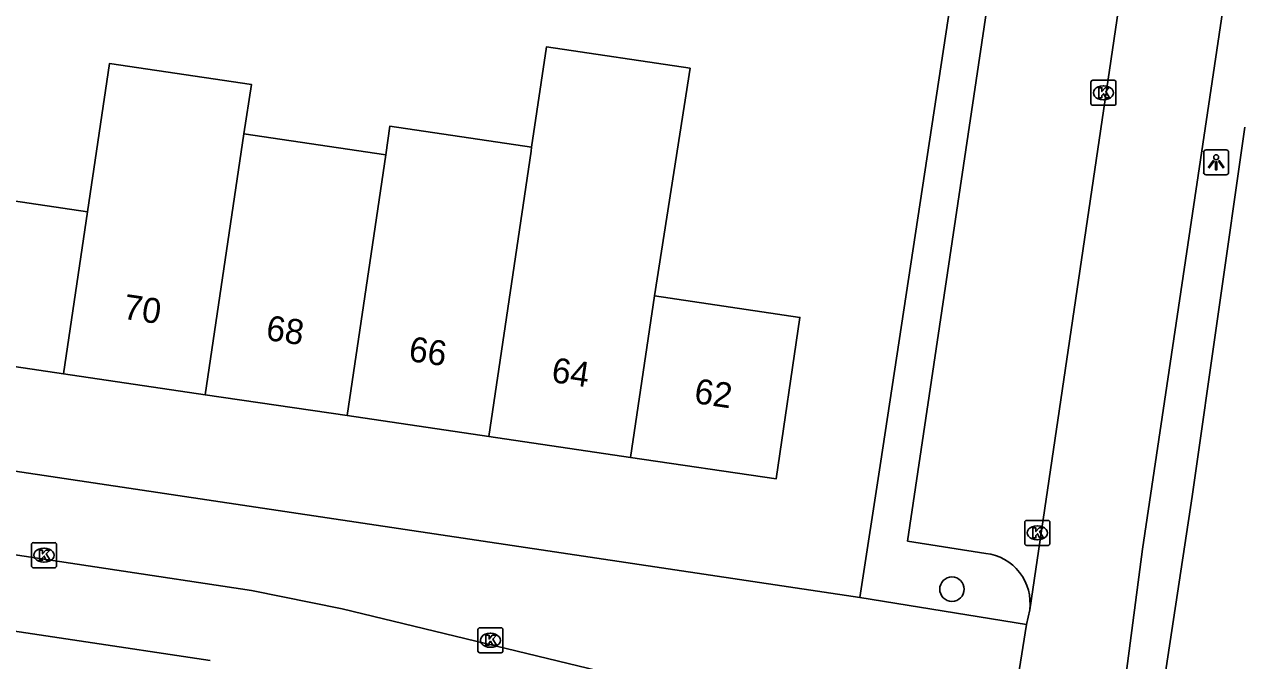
# Model space of a CAD drawing. Extents: x 163686 to 164493, y 382719 to 383870.
# Drawn here: x 163738.48 to 163787.21, y 382969.19 to 382994.62 of the extents above; entities that cross this region are included whole.
import ezdxf

# ---------------------------------------------------------------- set-up
doc = ezdxf.new("R2010")
doc.units = 0
for name, color, linetype in [('IMGEO_Boom', 7, 'Continuous'), ('IMGEO_Fietspad_gesloten', 7, 'Continuous'), ('IMGEO_Kolk', 7, 'Continuous'), ('IMGEO_Lichtpunt', 7, 'Continuous'), ('IMGEO_Pand', 7, 'Continuous'), ('IMGEO_Pand_nummerreeks', 7, 'Continuous'), ('IMGEO_Rijbaan_lokaal_open', 7, 'Continuous'), ('IMGEO_Voetpad_open', 7, 'Continuous')]:
    doc.layers.add(name, color=color, linetype=linetype)

msp = doc.modelspace()

# ---------------------------------------------------------------- linework, layer by layer
at = {"layer": 'IMGEO_Boom'}
msp.add_circle((163775.527, 382972.044), 0.489, dxfattribs=at)
at = {"layer": 'IMGEO_Fietspad_gesloten'}
for points in [[(163777.721, 382965.266), (163773.296, 382965.905), (163751.18, 382971.253), (163747.555, 382971.99), (163724.268, 382975.514)], [(163729.399, 382971.678), (163745.901, 382969.189)]]:
    msp.add_lwpolyline(points, dxfattribs=at)
at = {"layer": 'IMGEO_Kolk'}
for p, q in [((163781.074, 382991.458), (163781.074, 382992.31)), ((163781.149, 382992.384), (163782.001, 382992.384)), ((163781.562, 382992.164), (163781.587, 382992.164)), ((163782.075, 382992.31), (163782.075, 382991.458)), ((163782.001, 382991.384), (163781.149, 382991.384)), ((163781.585, 382991.604), (163781.56, 382991.604)), ((163778.436, 382973.869), (163778.436, 382974.721)), ((163778.511, 382974.795), (163779.363, 382974.795)), ((163779.437, 382974.721), (163779.437, 382973.869)), ((163778.924, 382974.575), (163778.949, 382974.575)), ((163738.767, 382972.977), (163738.767, 382973.829)), ((163738.842, 382973.903), (163739.694, 382973.903)), ((163739.255, 382973.683), (163739.28, 382973.683)), ((163739.768, 382973.829), (163739.768, 382972.977)), ((163779.363, 382973.795), (163778.511, 382973.795)), ((163778.947, 382974.015), (163778.922, 382974.015)), ((163739.694, 382972.903), (163738.842, 382972.903)), ((163739.278, 382973.123), (163739.253, 382973.123)), ((163756.595, 382969.575), (163756.595, 382970.427)), ((163756.67, 382970.501), (163757.522, 382970.501)), ((163757.083, 382970.281), (163757.108, 382970.281)), ((163757.596, 382970.427), (163757.596, 382969.575)), ((163757.106, 382969.721), (163757.081, 382969.721)), ((163757.522, 382969.501), (163756.67, 382969.501))]:
    msp.add_line(p, q, dxfattribs=at)
for points in [[(163781.074, 382991.458), (163781.074, 382992.31)], [(163781.149, 382992.384), (163782.001, 382992.384)], [(163782.075, 382992.31), (163782.075, 382991.458)], [(163781.395, 382992.084), (163781.518, 382992.084), (163781.518, 382991.933), (163781.648, 382992.084), (163781.812, 382992.084), (163781.666, 382991.933), (163781.819, 382991.684), (163781.667, 382991.684), (163781.582, 382991.848), (163781.518, 382991.781), (163781.518, 382991.684), (163781.395, 382991.684), (163781.395, 382992.084)], [(163782.001, 382991.384), (163781.149, 382991.384)], [(163778.436, 382973.869), (163778.436, 382974.721)], [(163778.511, 382974.795), (163779.363, 382974.795)], [(163779.437, 382974.721), (163779.437, 382973.869)], [(163778.757, 382974.495), (163778.88, 382974.495), (163778.88, 382974.344), (163779.01, 382974.495), (163779.174, 382974.495), (163779.028, 382974.344), (163779.181, 382974.095), (163779.029, 382974.095), (163778.944, 382974.259), (163778.88, 382974.192), (163778.88, 382974.095), (163778.757, 382974.095), (163778.757, 382974.495)], [(163738.767, 382972.977), (163738.767, 382973.829)], [(163738.842, 382973.903), (163739.694, 382973.903)], [(163739.768, 382973.829), (163739.768, 382972.977)], [(163779.363, 382973.795), (163778.511, 382973.795)], [(163739.088, 382973.603), (163739.211, 382973.603), (163739.211, 382973.452), (163739.341, 382973.603), (163739.505, 382973.603), (163739.359, 382973.452), (163739.512, 382973.203), (163739.36, 382973.203), (163739.275, 382973.367), (163739.211, 382973.3), (163739.211, 382973.203), (163739.088, 382973.203), (163739.088, 382973.603)], [(163739.694, 382972.903), (163738.842, 382972.903)], [(163756.595, 382969.575), (163756.595, 382970.427)], [(163756.67, 382970.501), (163757.522, 382970.501)], [(163757.596, 382970.427), (163757.596, 382969.575)], [(163756.916, 382970.201), (163757.039, 382970.201), (163757.039, 382970.05), (163757.169, 382970.201), (163757.333, 382970.201), (163757.187, 382970.05), (163757.34, 382969.801), (163757.188, 382969.801), (163757.103, 382969.965), (163757.039, 382969.898), (163757.039, 382969.801), (163756.916, 382969.801), (163756.916, 382970.201)], [(163757.522, 382969.501), (163756.67, 382969.501)]]:
    msp.add_lwpolyline(points, dxfattribs=at)
for centre, start, end in [((163781.151, 382992.308), 91.552, 178.448), ((163781.151, 382992.308), 91.552, 178.448), ((163781.999, 382992.308), 1.552, 88.448), ((163781.999, 382992.308), 1.552, 88.448), ((163781.151, 382991.46), 181.552, 268.448), ((163781.151, 382991.46), 181.552, 268.448), ((163781.999, 382991.46), 271.552, 358.448), ((163781.999, 382991.46), 271.552, 358.448), ((163778.513, 382974.719), 91.552, 178.448), ((163778.513, 382974.719), 91.552, 178.448), ((163779.361, 382974.719), 1.552, 88.448), ((163779.361, 382974.719), 1.552, 88.448), ((163738.844, 382973.827), 91.552, 178.448), ((163738.844, 382973.827), 91.552, 178.448), ((163739.692, 382973.827), 1.552, 88.448), ((163739.692, 382973.827), 1.552, 88.448), ((163778.513, 382973.871), 181.552, 268.448), ((163778.513, 382973.871), 181.552, 268.448), ((163779.361, 382973.871), 271.552, 358.448), ((163779.361, 382973.871), 271.552, 358.448), ((163738.844, 382972.979), 181.552, 268.448), ((163738.844, 382972.979), 181.552, 268.448), ((163739.692, 382972.979), 271.552, 358.448), ((163739.692, 382972.979), 271.552, 358.448), ((163756.672, 382970.425), 91.552, 178.448), ((163756.672, 382970.425), 91.552, 178.448), ((163757.52, 382970.425), 1.552, 88.448), ((163757.52, 382970.425), 1.552, 88.448), ((163756.672, 382969.577), 181.552, 268.448), ((163756.672, 382969.577), 181.552, 268.448), ((163757.52, 382969.577), 271.552, 358.448), ((163757.52, 382969.577), 271.552, 358.448)]:
    msp.add_arc(centre, 0.0765, start, end, dxfattribs=at)
for centre, major_axis, ratio, start_param, end_param in [((163781.561, 382991.884), (-0.387, 0.002), 0.722429, 4.712389, 7.853982), ((163781.586, 382991.884), (-0.39, 0.002), 0.717154, 1.570796, 4.712389), ((163778.923, 382974.295), (-0.387, 0.002), 0.722429, 4.712389, 7.853982), ((163778.948, 382974.295), (-0.39, 0.002), 0.717154, 1.570796, 4.712389), ((163739.254, 382973.403), (-0.387, 0.002), 0.722429, 4.712389, 7.853982), ((163739.279, 382973.403), (-0.39, 0.002), 0.717154, 1.570796, 4.712389), ((163757.082, 382970.001), (-0.387, 0.002), 0.722429, 4.712389, 7.853982), ((163757.107, 382970.001), (-0.39, 0.002), 0.717154, 1.570796, 4.712389)]:
    msp.add_ellipse(centre, major_axis=major_axis, ratio=ratio, start_param=start_param, end_param=end_param, dxfattribs=at)
at = {"layer": 'IMGEO_Lichtpunt'}
for p, q in [((163785.58, 382989.508), (163785.58, 382988.701)), ((163785.58, 382989.508), (163785.58, 382988.701)), ((163786.482, 382989.603), (163785.674, 382989.603)), ((163786.482, 382989.603), (163785.674, 382989.603)), ((163786.576, 382988.701), (163786.576, 382989.508)), ((163786.576, 382988.701), (163786.576, 382989.508)), ((163785.674, 382988.607), (163786.482, 382988.607)), ((163785.674, 382988.607), (163786.482, 382988.607))]:
    msp.add_line(p, q, dxfattribs=at)
for points in [[(163785.954, 382989.172), (163785.993, 382989.144), (163785.805, 382988.882), (163785.767, 382988.909), (163785.954, 382989.172)], [(163786.056, 382989.124), (163786.103, 382989.124), (163786.103, 382988.802), (163786.056, 382988.802), (163786.056, 382989.124)], [(163786.166, 382989.144), (163786.204, 382989.171), (163786.391, 382988.909), (163786.352, 382988.881), (163786.166, 382989.144)]]:
    msp.add_lwpolyline(points, dxfattribs=at)
msp.add_circle((163786.079, 382989.306), 0.0994, dxfattribs=at)
for centre, start, end in [((163785.674, 382989.508), 90, 180), ((163785.674, 382989.508), 90, 180), ((163786.482, 382989.508), 0, 90), ((163786.482, 382989.508), 0, 90), ((163785.674, 382988.701), 180, 270), ((163785.674, 382988.701), 180, 270), ((163786.482, 382988.701), 270, 0), ((163786.482, 382988.701), 270, 360)]:
    msp.add_arc(centre, 0.0946, start, end, dxfattribs=at)
at = {"layer": 'IMGEO_Pand'}
for points in [[(163763.647, 382983.764), (163764.417, 382988.699), (163765.067, 382992.864), (163759.333, 382993.719), (163758.742, 382989.716)], [(163747.253, 382990.238), (163747.547, 382992.216), (163741.886, 382993.055), (163741.006, 382987.12)], [(163745.709, 382979.817), (163747.253, 382990.238)], [(163752.913, 382989.399), (163747.253, 382990.238)], [(163758.742, 382989.716), (163753.084, 382990.554), (163752.913, 382989.399)], [(163757.031, 382978.145), (163757.986, 382984.603), (163758.717, 382989.549), (163758.742, 382989.716)], [(163752.913, 382989.399), (163752.326, 382985.442), (163751.371, 382978.981)], [(163741.006, 382987.12), (163735.346, 382987.959)], [(163741.006, 382987.12), (163740.049, 382980.653)], [(163762.692, 382977.309), (163763.647, 382983.764)], [(163763.647, 382983.764), (163769.454, 382982.903), (163768.501, 382976.451), (163762.692, 382977.309)], [(163734.389, 382981.488), (163740.049, 382980.653)], [(163740.049, 382980.653), (163745.709, 382979.817)], [(163745.709, 382979.817), (163751.371, 382978.981)], [(163751.371, 382978.981), (163757.031, 382978.145)], [(163757.031, 382978.145), (163762.692, 382977.309)]]:
    msp.add_lwpolyline(points, dxfattribs=at)
at = {"layer": 'IMGEO_Rijbaan_lokaal_open'}
for points in [[(163790.232, 383021.319), (163783.143, 382973.643), (163782.264, 382966.937), (163782.065, 382965.564)], [(163778.631, 382971.224), (163782.884, 383000.02)], [(163778.507, 382970.637), (163778.631, 382971.224)], [(163778.507, 382970.637), (163777.802, 382966.194)]]:
    msp.add_lwpolyline(points, dxfattribs=at)
at = {"layer": 'IMGEO_Voetpad_open'}
for points in [[(163776.758, 383003.963), (163772.686, 382977.166), (163771.846, 382971.711)], [(163776.883, 382973.476), (163773.755, 382973.965), (163777.455, 382998.82), (163780.576, 382998.347)], [(163783.566, 382965.481), (163785.123, 382975.744), (163787.22, 382990.507)], [(163723.4, 382980.199), (163724.484, 382978.805), (163771.846, 382971.711)], [(163771.846, 382971.711), (163778.507, 382970.637)]]:
    msp.add_lwpolyline(points, dxfattribs=at)
msp.add_arc((163776.64, 382971.483), 2.008, 352.5949, 83.0423, dxfattribs=at)

# ---------------------------------------------------------------- texts
at = {"layer": 'IMGEO_Pand_nummerreeks'}
for s, rotation, p in [('70', 351.5998, (163742.392, 382982.855)), ('68', 351.5998, (163748.095, 382982.012)), ('66', 351.6004, (163753.795, 382981.169)), ('64', 351.6004, (163759.497, 382980.327)), ('62', 351.5998, (163765.197, 382979.487))]:
    msp.add_text(s, height=1, rotation=rotation, dxfattribs=at).set_placement(p)

doc.saveas('drawing.dxf')
